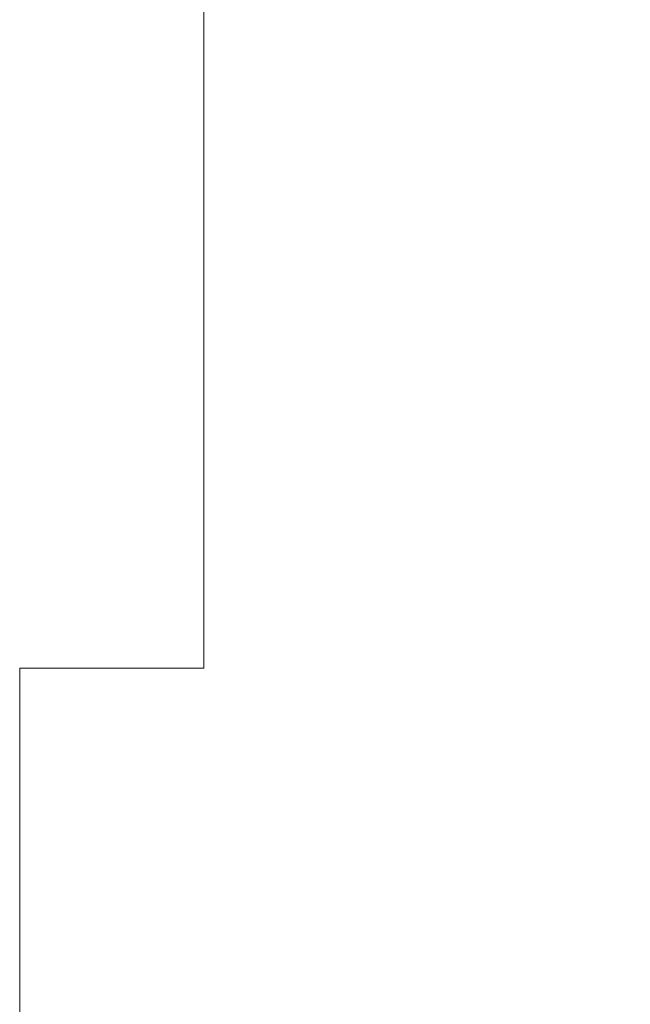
# Model space of a CAD drawing. Header units: millimetres. Extents: x -811 to 1340, y -192 to 870.
# Tile 270 of 656: x 730 to 740, y 122 to 138. Entities that reach past the tile are written whole.
import ezdxf

# ---------------------------------------------------------------- set-up
doc = ezdxf.new("R2010")
doc.units = ezdxf.units.MM
doc.header["$MEASUREMENT"] = 0
doc.layers.add('layer 1', color=7, linetype='Continuous')

msp = doc.modelspace()

# ---------------------------------------------------------------- linework, layer by layer
at = {"layer": 'layer 1', "color": 250, "lineweight": 9}
msp.add_open_spline([(789.8618, 127.1878), (789.8618, 127.1878), (789.8618, 112.0378), (789.8618, 112.0378), (789.8618, 112.0378), (789.8618, 112.0378), (769.8618, 112.0378), (769.8618, 112.0378), (769.8618, 112.0378), (769.8618, 112.0378), (769.8618, 115.0378), (769.8618, 115.0378), (769.8618, 115.0378), (769.8618, 115.0378), (749.8618, 115.0378), (749.8618, 115.0378), (749.8618, 115.0378), (749.8618, 115.0378), (749.8618, 112.0378), (749.8618, 112.0378), (749.8618, 112.0378), (749.8618, 112.0378), (729.8618, 112.0378), (729.8618, 112.0378), (729.8618, 112.0378), (729.8618, 112.0378), (729.8618, 127.1878), (729.8618, 127.1878), (729.8618, 127.1878), (729.8618, 127.1878), (732.8618, 127.1878), (732.8618, 127.1878), (732.8618, 127.1878), (732.8618, 127.1878), (732.8618, 146.8878), (732.8618, 146.8878), (732.8618, 146.8878), (732.8618, 146.8878), (729.8618, 146.8878), (729.8618, 146.8878), (729.8618, 146.8878), (729.8618, 146.8878), (729.8618, 162.0378), (729.8618, 162.0378), (729.8618, 162.0378), (729.8618, 162.0378), (749.8617, 162.0378), (749.8617, 162.0378), (749.8617, 162.0378), (749.8617, 156.5159), (754.3399, 152.0378), (759.8617, 152.0378), (759.8617, 152.0378), (765.3835, 152.0378), (769.8617, 156.5159), (769.8617, 162.0378), (769.8617, 162.0378), (769.8617, 162.0378), (789.8618, 162.0378), (789.8618, 162.0378), (789.8618, 162.0378), (789.8618, 162.0378), (789.8618, 146.8878), (789.8618, 146.8878), (789.8618, 146.8878), (789.8618, 146.8878), (786.8618, 146.8878), (786.8618, 146.8878), (786.8618, 146.8878), (786.8618, 146.8878), (786.8618, 127.1878), (786.8618, 127.1878), (786.8618, 127.1878), (786.8618, 127.1878), (789.8618, 127.1878), (789.8618, 127.1878)], degree=3, knots=[0, 0, 0, 0, 0.05, 0.05, 0.05, 0.05, 0.1, 0.1, 0.1, 0.1, 0.15, 0.15, 0.15, 0.15, 0.2, 0.2, 0.2, 0.2, 0.25, 0.25, 0.25, 0.25, 0.3, 0.3, 0.3, 0.3, 0.35, 0.35, 0.35, 0.35, 0.4, 0.4, 0.4, 0.4, 0.45, 0.45, 0.45, 0.45, 0.5, 0.5, 0.5, 0.5, 0.55, 0.55, 0.55, 0.55, 0.6, 0.6, 0.6, 0.6, 0.65, 0.65, 0.65, 0.65, 0.7, 0.7, 0.7, 0.7, 0.75, 0.75, 0.75, 0.75, 0.8, 0.8, 0.8, 0.8, 0.85, 0.85, 0.85, 0.85, 0.9, 0.9, 0.9, 0.9, 1, 1, 1, 1], dxfattribs=at)

doc.saveas('drawing.dxf')
